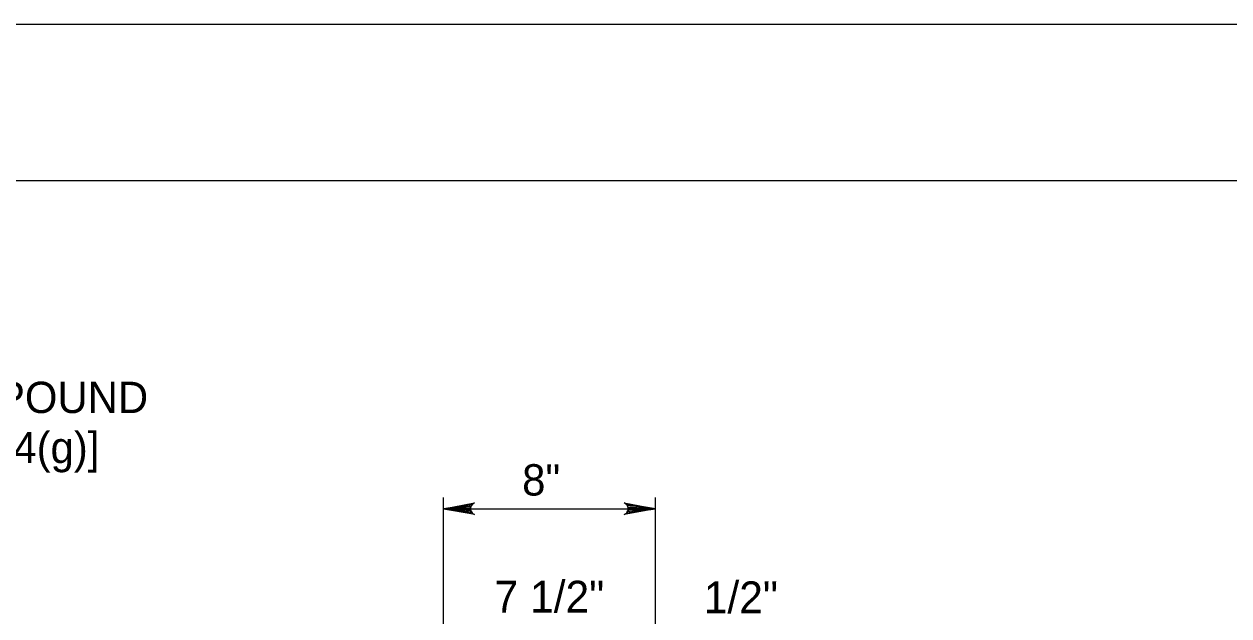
# Model space of a CAD drawing. Extents: x 636530 to 644067, y 294168 to 299122.
# Drawn here: x 640527.2 to 640642.6, y 298269.8 to 298326.5 of the extents above; entities that cross this region are included whole.
import ezdxf

# ---------------------------------------------------------------- set-up
doc = ezdxf.new("R2010")
doc.units = 0
doc.layers.add('1', color=7, linetype='Continuous')
doc.layers.add('PLT-BNDY', color=7, linetype='Continuous')

msp = doc.modelspace()

# ---------------------------------------------------------------- linework, layer by layer
at = {"layer": '1'}
for p, q in [((640673.78, 298311.48), (639887.78, 298311.48)), ((640567.35, 298255.41), (640567.35, 298281.13)), ((640587.67, 298245.78), (640587.67, 298281.13)), ((640567.35, 298280.06), (640587.67, 298280.06))]:
    msp.add_line(p, q, dxfattribs=at)
for points in [[(640567.35, 298280.06), (640570.33, 298280.62), (640570.22, 298280.54), (640570.1, 298280.46), (640570.04, 298280.36), (640569.98, 298280.26), (640569.96, 298280.16), (640569.95, 298280.06), (640569.96, 298279.96), (640569.98, 298279.86), (640570.04, 298279.76), (640570.1, 298279.66), (640570.22, 298279.58), (640570.33, 298279.5), (640567.35, 298280.06), (640570.22, 298279.58), (640570.1, 298279.66), (640567.35, 298280.06), (640570.04, 298279.76), (640569.98, 298279.86), (640567.35, 298280.06), (640569.96, 298279.96), (640569.95, 298280.06), (640567.35, 298280.06), (640569.96, 298280.16), (640569.98, 298280.26), (640567.35, 298280.06), (640570.04, 298280.36), (640570.1, 298280.46), (640567.35, 298280.06), (640570.22, 298280.54)], [(640587.67, 298280.06), (640584.69, 298279.5), (640584.8, 298279.58), (640584.92, 298279.66), (640584.97, 298279.76), (640585.03, 298279.86), (640585.05, 298279.96), (640585.07, 298280.06), (640585.05, 298280.16), (640585.03, 298280.26), (640584.97, 298280.36), (640584.92, 298280.46), (640584.8, 298280.54), (640584.69, 298280.62), (640587.67, 298280.06), (640584.8, 298280.54), (640584.92, 298280.46), (640587.67, 298280.06), (640584.97, 298280.36), (640585.03, 298280.26), (640587.67, 298280.06), (640585.05, 298280.16), (640585.07, 298280.06), (640587.67, 298280.06), (640585.05, 298279.96), (640585.03, 298279.86), (640587.67, 298280.06), (640584.97, 298279.76), (640584.92, 298279.66), (640587.67, 298280.06), (640584.8, 298279.58)]]:
    msp.add_lwpolyline(points, dxfattribs=at)
at = {"layer": 'PLT-BNDY'}
msp.add_lwpolyline([(639847.78, 298326.48), (640688.78, 298326.48), (640688.78, 297732.48), (639847.78, 297732.48)], close=True, dxfattribs=at)

# ---------------------------------------------------------------- texts
at = {"layer": '1'}
for s, height, p in [('RUBBER SEALING COMPOUND', 3, (640478.87, 298289.23)), ('[PUB. 408, SECTION 705.4(g)]', 3, (640478.87, 298284.43)), ('8"', 3, (640574.9, 298281.33)), ('7 1/2"', 3.048, (640572.26, 298270.12)), ('1/2"', 3.048, (640592.31, 298270.06))]:
    msp.add_text(s, height=height, dxfattribs=at).set_placement(p)

doc.saveas('drawing.dxf')
